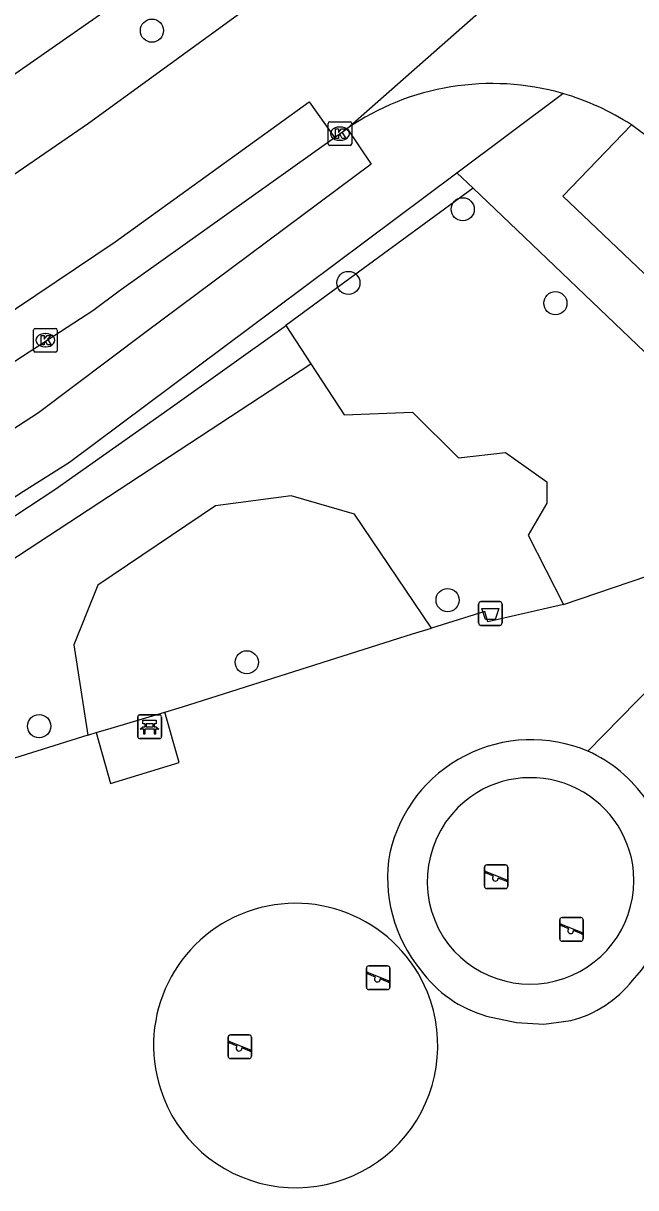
# Model space of a CAD drawing. Extents: x 161772 to 163123, y 383092 to 383917.
# Drawn here: x 162719.08 to 162744.91, y 383692.58 to 383741.69 of the extents above; entities that cross this region are included whole.
import ezdxf

# ---------------------------------------------------------------- set-up
doc = ezdxf.new("R2010")
doc.units = 0
for name, color, linetype in [('IMGEO_Afvalbak', 7, 'Continuous'), ('IMGEO_Bank', 7, 'Continuous'), ('IMGEO_Boom', 7, 'Continuous'), ('IMGEO_Groenvoorziening', 7, 'Continuous'), ('IMGEO_Haag', 7, 'Continuous'), ('IMGEO_Kolk', 7, 'Continuous'), ('IMGEO_Rijbaan_lokaal_gesloten', 7, 'Continuous'), ('IMGEO_Rijbaan_lokaal_open', 7, 'Continuous'), ('IMGEO_Speelvoorziening', 7, 'Continuous'), ('IMGEO_Voetpad_open', 7, 'Continuous')]:
    doc.layers.add(name, color=color, linetype=linetype)

msp = doc.modelspace()

# ---------------------------------------------------------------- linework, layer by layer
at = {"layer": 'IMGEO_Afvalbak'}
for p, q in [((162738.387, 383717.299), (162739.177, 383717.299)), ((162739.177, 383717.299), (162738.387, 383717.299)), ((162738.287, 383716.399), (162738.287, 383717.199)), ((162738.287, 383717.199), (162738.287, 383716.399)), ((162739.277, 383717.199), (162739.277, 383716.399)), ((162739.277, 383716.399), (162739.277, 383717.199)), ((162739.177, 383716.299), (162738.387, 383716.299)), ((162738.387, 383716.299), (162739.177, 383716.299))]:
    msp.add_line(p, q, dxfattribs=at)
msp.add_lwpolyline([(162738.43, 383717.013), (162739.134, 383717.013), (162738.985, 383716.543), (162738.579, 383716.543), (162738.43, 383717.013)], dxfattribs=at)
for centre, start, end in [((162738.387, 383717.199), 90, 180), ((162738.387, 383717.199), 90, 180), ((162739.177, 383717.199), 0, 90), ((162739.177, 383717.199), 360, 90), ((162738.387, 383716.399), 180, 270), ((162738.387, 383716.399), 180, 270), ((162739.177, 383716.399), 270, 0), ((162739.177, 383716.399), 270, 0)]:
    msp.add_arc(centre, 0.1, start, end, dxfattribs=at)
at = {"layer": 'IMGEO_Bank'}
for p, q in [((162723.913, 383711.597), (162723.913, 383712.438)), ((162723.913, 383712.438), (162723.913, 383711.597)), ((162723.988, 383712.522), (162724.829, 383712.522)), ((162724.829, 383712.522), (162723.988, 383712.522)), ((162724.913, 383712.447), (162724.913, 383711.606)), ((162724.913, 383711.606), (162724.913, 383712.447)), ((162724.61, 383711.92), (162724.217, 383711.92)), ((162724.222, 383712.028), (162724.222, 383712.134)), ((162724.266, 383712.134), (162724.266, 383712.028)), ((162724.554, 383712.14), (162724.272, 383712.14)), ((162724.272, 383712.022), (162724.554, 383712.022)), ((162724.56, 383712.028), (162724.56, 383712.134)), ((162724.604, 383712.134), (162724.604, 383712.028)), ((162724.838, 383711.522), (162723.997, 383711.522)), ((162723.997, 383711.522), (162724.838, 383711.522))]:
    msp.add_line(p, q, dxfattribs=at)
for points in [[(162724.16, 383711.92), (162724.018, 383711.92), (162724.13, 383712.022), (162724.216, 383712.022)], [(162724.216, 383712.14), (162724.13, 383712.14), (162724.13, 383712.301), (162724.693, 383712.301), (162724.693, 383712.14), (162724.61, 383712.14)], [(162724.21, 383711.913), (162724.21, 383711.706), (162724.167, 383711.706), (162724.167, 383711.913)], [(162724.61, 383712.022), (162724.693, 383712.022), (162724.805, 383711.92), (162724.666, 383711.92)], [(162724.66, 383711.913), (162724.66, 383711.706), (162724.616, 383711.706), (162724.616, 383711.913)]]:
    msp.add_lwpolyline(points, dxfattribs=at)
for centre, radius, start, end in [((162723.991, 383712.444), 0.0779, 92.4484, 184.2845), ((162723.991, 383712.444), 0.0779, 92.4484, 184.2845), ((162724.835, 383712.444), 0.0779, 2.4484, 94.2845), ((162724.835, 383712.444), 0.0779, 2.4484, 94.2845), ((162724.16, 383711.913), 0.00671, 2.8957, 87.1043), ((162724.217, 383711.913), 0.00671, 92.8957, 177.1043), ((162724.215, 383712.133), 0.00671, 2.8957, 87.1043), ((162724.215, 383712.029), 0.00671, 272.8957, 357.1043), ((162724.272, 383712.133), 0.00671, 92.8957, 177.1043), ((162724.272, 383712.029), 0.00671, 182.8957, 267.1043), ((162724.554, 383712.133), 0.00671, 2.8957, 87.1043), ((162724.554, 383712.029), 0.00671, 272.8957, 357.1043), ((162724.611, 383712.133), 0.00671, 92.8957, 177.1043), ((162724.611, 383712.029), 0.00671, 182.8957, 267.1043), ((162724.609, 383711.913), 0.00671, 2.8957, 87.1043), ((162724.666, 383711.913), 0.00671, 92.8957, 177.1043), ((162723.991, 383711.6), 0.0779, 182.4484, 274.2845), ((162723.991, 383711.6), 0.0779, 182.4484, 274.2845), ((162724.835, 383711.6), 0.0779, 272.4484, 4.2845), ((162724.835, 383711.6), 0.0779, 272.4484, 4.2845)]:
    msp.add_arc(centre, radius, start, end, dxfattribs=at)
at = {"layer": 'IMGEO_Boom'}
for centre in [(162724.51, 383741.384), (162737.617, 383733.85), (162732.795, 383730.742), (162741.526, 383729.887), (162736.98, 383717.364), (162728.51, 383714.741), (162719.753, 383712.046)]:
    msp.add_circle(centre, 0.489, dxfattribs=at)
at = {"layer": 'IMGEO_Groenvoorziening'}
for points in [[(162730.153, 383728.94), (162731.209, 383727.326)], [(162711.596, 383714.481), (162731.209, 383727.326)], [(162731.209, 383727.326), (162732.613, 383725.183), (162735.501, 383725.297), (162737.446, 383723.36), (162739.426, 383723.595), (162741.165, 383722.356), (162741.159, 383721.446), (162740.376, 383720.108), (162741.863, 383717.185)], [(162736.305, 383716.185), (162733.049, 383720.986), (162730.384, 383721.769), (162727.189, 383721.339), (162722.222, 383717.99), (162721.216, 383715.477), (162721.802, 383711.672)], [(162741.863, 383717.185), (162752.502, 383720.793)], [(162741.863, 383717.185), (162738.67, 383716.444), (162738.547, 383716.878), (162736.305, 383716.185)], [(162725.048, 383712.635), (162725.799, 383712.857), (162735.497, 383715.935), (162736.305, 383716.185)], [(162721.802, 383711.672), (162714.178, 383709.282)], [(162721.802, 383711.672), (162722.152, 383711.776)]]:
    msp.add_lwpolyline(points, dxfattribs=at)
for centre, start, end in [((162730.571, 383698.581), 21.9654, 197.87), ((162730.575, 383698.57), 197.7635, 22.0719)]:
    msp.add_arc(centre, 5.992, start, end, dxfattribs=at)
at = {"layer": 'IMGEO_Haag'}
for points in [[(162738.053, 383734.74), (162732.076, 383730.35), (162730.153, 383728.94)], [(162709.691, 383715.001), (162711.678, 383716.305), (162715.955, 383719.111), (162720.411, 383722.035), (162725.283, 383725.453), (162730.092, 383728.895), (162730.153, 383728.94)]]:
    msp.add_lwpolyline(points, dxfattribs=at)
at = {"layer": 'IMGEO_Kolk'}
for p, q in [((162731.938, 383736.614), (162731.938, 383737.466)), ((162732.013, 383737.54), (162732.865, 383737.54)), ((162732.939, 383737.466), (162732.939, 383736.614)), ((162732.426, 383737.32), (162732.451, 383737.32)), ((162732.865, 383736.54), (162732.013, 383736.54)), ((162732.449, 383736.76), (162732.424, 383736.76)), ((162719.516, 383727.899), (162719.516, 383728.751)), ((162719.591, 383728.825), (162720.443, 383728.825)), ((162720.004, 383728.605), (162720.029, 383728.605)), ((162720.517, 383728.751), (162720.517, 383727.899)), ((162720.443, 383727.825), (162719.591, 383727.825)), ((162720.027, 383728.045), (162720.002, 383728.045))]:
    msp.add_line(p, q, dxfattribs=at)
for points in [[(162731.938, 383736.614), (162731.938, 383737.466)], [(162732.013, 383737.54), (162732.865, 383737.54)], [(162732.939, 383737.466), (162732.939, 383736.614)], [(162732.259, 383737.24), (162732.382, 383737.24), (162732.382, 383737.089), (162732.512, 383737.24), (162732.676, 383737.24), (162732.53, 383737.089), (162732.683, 383736.84), (162732.531, 383736.84), (162732.446, 383737.004), (162732.382, 383736.937), (162732.382, 383736.84), (162732.259, 383736.84), (162732.259, 383737.24)], [(162732.865, 383736.54), (162732.013, 383736.54)], [(162719.516, 383727.899), (162719.516, 383728.751)], [(162719.591, 383728.825), (162720.443, 383728.825)], [(162720.517, 383728.751), (162720.517, 383727.899)], [(162719.837, 383728.525), (162719.96, 383728.525), (162719.96, 383728.374), (162720.09, 383728.525), (162720.254, 383728.525), (162720.108, 383728.374), (162720.261, 383728.125), (162720.109, 383728.125), (162720.024, 383728.289), (162719.96, 383728.222), (162719.96, 383728.125), (162719.837, 383728.125), (162719.837, 383728.525)], [(162720.443, 383727.825), (162719.591, 383727.825)]]:
    msp.add_lwpolyline(points, dxfattribs=at)
for centre, start, end in [((162732.015, 383737.464), 91.552, 178.448), ((162732.015, 383737.464), 91.552, 178.448), ((162732.863, 383737.464), 1.552, 88.448), ((162732.863, 383737.464), 1.552, 88.448), ((162732.015, 383736.616), 181.552, 268.448), ((162732.015, 383736.616), 181.552, 268.448), ((162732.863, 383736.616), 271.552, 358.448), ((162732.863, 383736.616), 271.552, 358.448), ((162719.593, 383728.749), 91.552, 178.448), ((162719.593, 383728.749), 91.552, 178.448), ((162720.441, 383728.749), 1.552, 88.448), ((162720.441, 383728.749), 1.552, 88.448), ((162719.593, 383727.901), 181.552, 268.448), ((162719.593, 383727.901), 181.552, 268.448), ((162720.441, 383727.901), 271.552, 358.448), ((162720.441, 383727.901), 271.552, 358.448)]:
    msp.add_arc(centre, 0.0765, start, end, dxfattribs=at)
for centre, major_axis, ratio, start_param, end_param in [((162732.425, 383737.04), (-0.387, 0.002), 0.722429, 4.712389, 7.853982), ((162732.45, 383737.04), (-0.39, 0.002), 0.717154, 1.570796, 4.712389), ((162720.003, 383728.325), (-0.387, 0.002), 0.722429, 4.712389, 7.853982), ((162720.028, 383728.325), (-0.39, 0.002), 0.717154, 1.570796, 4.712389)]:
    msp.add_ellipse(centre, major_axis=major_axis, ratio=ratio, start_param=start_param, end_param=end_param, dxfattribs=at)
at = {"layer": 'IMGEO_Rijbaan_lokaal_gesloten'}
for points in [[(162688.607, 383710.543), (162696.719, 383715.474), (162707.494, 383722.21), (162711.279, 383724.631), (162722.96, 383732.48), (162731.138, 383738.376), (162732.215, 383736.882)], [(162697.444, 383713.871), (162703.405, 383717.501), (162722.017, 383729.586), (162723.129, 383730.413), (162732.215, 383736.882)]]:
    msp.add_lwpolyline(points, dxfattribs=at)
at = {"layer": 'IMGEO_Rijbaan_lokaal_open'}
for points in [[(162732.742, 383737.254), (162748.551, 383751.195)], [(162728.723, 383742.467), (162721.828, 383737.471), (162718.422, 383735.124), (162705.457, 383726.605)], [(162747.96, 383734.971), (162747.514, 383735.4), (162746.502, 383736.088), (162744.73, 383737.414)], [(162732.215, 383736.882), (162732.742, 383737.254)]]:
    msp.add_lwpolyline(points, dxfattribs=at)
for centre, radius, start, end in [((162738.856, 383728.354), 10.798, 73.987, 124.4898), ((162738.859, 383728.365), 10.786, 57.0249, 73.9858)]:
    msp.add_arc(centre, radius, start, end, dxfattribs=at)
at = {"layer": 'IMGEO_Speelvoorziening'}
for p, q in [((162738.53, 383705.292), (162738.53, 383706.092)), ((162738.53, 383706.092), (162738.53, 383705.292)), ((162738.63, 383706.192), (162739.42, 383706.192)), ((162739.42, 383706.192), (162738.63, 383706.192)), ((162739.52, 383706.092), (162739.52, 383705.292)), ((162739.52, 383705.292), (162739.52, 383706.092)), ((162738.913, 383705.72), (162738.574, 383705.857)), ((162738.599, 383705.917), (162739.475, 383705.564)), ((162739.451, 383705.504), (162739.111, 383705.641)), ((162739.42, 383705.192), (162738.63, 383705.192)), ((162738.63, 383705.192), (162739.42, 383705.192)), ((162741.707, 383703.076), (162741.707, 383703.876)), ((162741.707, 383703.876), (162741.707, 383703.076)), ((162742.09, 383703.504), (162741.751, 383703.641)), ((162741.776, 383703.701), (162742.652, 383703.348)), ((162741.807, 383703.976), (162742.597, 383703.976)), ((162742.597, 383703.976), (162741.807, 383703.976)), ((162742.697, 383703.876), (162742.697, 383703.076)), ((162742.697, 383703.076), (162742.697, 383703.876)), ((162742.628, 383703.288), (162742.288, 383703.425)), ((162742.597, 383702.976), (162741.807, 383702.976)), ((162741.807, 383702.976), (162742.597, 383702.976)), ((162733.555, 383701.037), (162733.555, 383701.837)), ((162733.555, 383701.837), (162733.555, 383701.037)), ((162733.938, 383701.465), (162733.599, 383701.602)), ((162733.624, 383701.662), (162734.5, 383701.309)), ((162733.655, 383701.937), (162734.445, 383701.937)), ((162734.445, 383701.937), (162733.655, 383701.937)), ((162734.545, 383701.837), (162734.545, 383701.037)), ((162734.545, 383701.037), (162734.545, 383701.837)), ((162734.476, 383701.249), (162734.136, 383701.386)), ((162734.445, 383700.937), (162733.655, 383700.937)), ((162733.655, 383700.937), (162734.445, 383700.937)), ((162727.719, 383698.122), (162727.719, 383698.922)), ((162727.719, 383698.922), (162727.719, 383698.122)), ((162728.102, 383698.55), (162727.763, 383698.687)), ((162727.788, 383698.747), (162728.664, 383698.394)), ((162727.819, 383699.022), (162728.609, 383699.022)), ((162728.609, 383699.022), (162727.819, 383699.022)), ((162728.709, 383698.922), (162728.709, 383698.122)), ((162728.709, 383698.122), (162728.709, 383698.922)), ((162728.64, 383698.334), (162728.3, 383698.471)), ((162728.609, 383698.022), (162727.819, 383698.022)), ((162727.819, 383698.022), (162728.609, 383698.022))]:
    msp.add_line(p, q, dxfattribs=at)
for centre, radius, start, end in [((162738.63, 383706.092), 0.1, 90, 180), ((162738.63, 383706.092), 0.1, 90, 180), ((162739.42, 383706.092), 0.1, 0, 90), ((162739.42, 383706.092), 0.1, 360, 90), ((162738.587, 383705.887), 0.0327, 68.078, 248.078), ((162738.992, 383705.63), 0.12, 130.9928, 5.1632), ((162739.463, 383705.534), 0.0327, 248.078, 68.078), ((162738.63, 383705.292), 0.1, 180, 270), ((162738.63, 383705.292), 0.1, 180, 270), ((162739.42, 383705.292), 0.1, 270, 0), ((162739.42, 383705.292), 0.1, 270, 0), ((162741.807, 383703.876), 0.1, 90, 180), ((162741.807, 383703.876), 0.1, 90, 180), ((162741.764, 383703.671), 0.0327, 68.078, 248.078), ((162742.169, 383703.414), 0.12, 130.9928, 5.1632), ((162742.597, 383703.876), 0.1, 0, 90), ((162742.597, 383703.876), 0.1, 360, 90), ((162741.807, 383703.076), 0.1, 180, 270), ((162741.807, 383703.076), 0.1, 180, 270), ((162742.597, 383703.076), 0.1, 270, 0), ((162742.597, 383703.076), 0.1, 270, 0), ((162742.64, 383703.318), 0.0327, 248.078, 68.078), ((162733.655, 383701.837), 0.1, 90, 180), ((162733.655, 383701.837), 0.1, 90, 180), ((162733.612, 383701.632), 0.0327, 68.078, 248.078), ((162734.445, 383701.837), 0.1, 0, 90), ((162734.445, 383701.837), 0.1, 360, 90), ((162734.017, 383701.375), 0.12, 130.9928, 5.1632), ((162734.488, 383701.279), 0.0327, 248.078, 68.078), ((162733.655, 383701.037), 0.1, 180, 270), ((162733.655, 383701.037), 0.1, 180, 270), ((162734.445, 383701.037), 0.1, 270, 0), ((162734.445, 383701.037), 0.1, 270, 0), ((162727.819, 383698.922), 0.1, 90, 180), ((162727.819, 383698.922), 0.1, 90, 180), ((162727.776, 383698.717), 0.0327, 68.078, 248.078), ((162728.609, 383698.922), 0.1, 0, 90), ((162728.609, 383698.922), 0.1, 360, 90), ((162727.819, 383698.122), 0.1, 180, 270), ((162727.819, 383698.122), 0.1, 180, 270), ((162728.181, 383698.46), 0.12, 130.9928, 5.1632), ((162728.609, 383698.122), 0.1, 270, 0), ((162728.609, 383698.122), 0.1, 270, 0), ((162728.652, 383698.364), 0.0327, 248.078, 68.078)]:
    msp.add_arc(centre, radius, start, end, dxfattribs=at)
at = {"layer": 'IMGEO_Voetpad_open'}
for points in [[(162704.867, 383727.536), (162703.594, 383729.545), (162716.113, 383737.749), (162726.804, 383745.2), (162728.723, 383742.467)], [(162737.373, 383735.388), (162741.835, 383738.733)], [(162746.12, 383730.334), (162741.836, 383734.404), (162744.73, 383737.414)], [(162732.742, 383737.254), (162733.763, 383735.756), (162724.21, 383728.635), (162719.728, 383725.26), (162698.795, 383711.671), (162697.444, 383713.871)], [(162699.648, 383709.347), (162708.766, 383715.253), (162719.091, 383721.964), (162721.028, 383723.179), (162729.689, 383729.648), (162737.373, 383735.388)], [(162737.373, 383735.388), (162738.053, 383734.74)], [(162738.053, 383734.74), (162740.225, 383732.67), (162752.577, 383720.869)], [(162752.502, 383720.793), (162742.901, 383710.991)], [(162722.152, 383711.776), (162722.788, 383711.965), (162725.048, 383712.635)], [(162722.152, 383711.776), (162722.765, 383709.634), (162725.662, 383710.518), (162725.048, 383712.635)], [(162738.626, 383699.814), (162739.886, 383699.546), (162741.039, 383699.475), (162742.183, 383699.635)]]:
    msp.add_lwpolyline(points, dxfattribs=at)
for centre, radius, start, end in [((162740.514, 383705.356), 6.12, 67.0435, 167.314), ((162740.447, 383705.57), 5.951, 34.4392, 65.6472), ((162740.479, 383705.511), 4.363, 5.1023, 129.2578), ((162740.536, 383705.494), 4.413, 129.6934, 212.3133), ((162740.547, 383705.639), 6.097, 169.9769, 219.4519), ((162740.462, 383705.541), 4.376, 213.3554, 4.6896), ((162740.103, 383705.675), 6.39, 317.045, 358.1475), ((162740.058, 383704.824), 5.21, 215.9474, 254.0464), ((162741.011, 383704.285), 4.795, 284.1432, 321.8098)]:
    msp.add_arc(centre, radius, start, end, dxfattribs=at)

doc.saveas('drawing.dxf')
